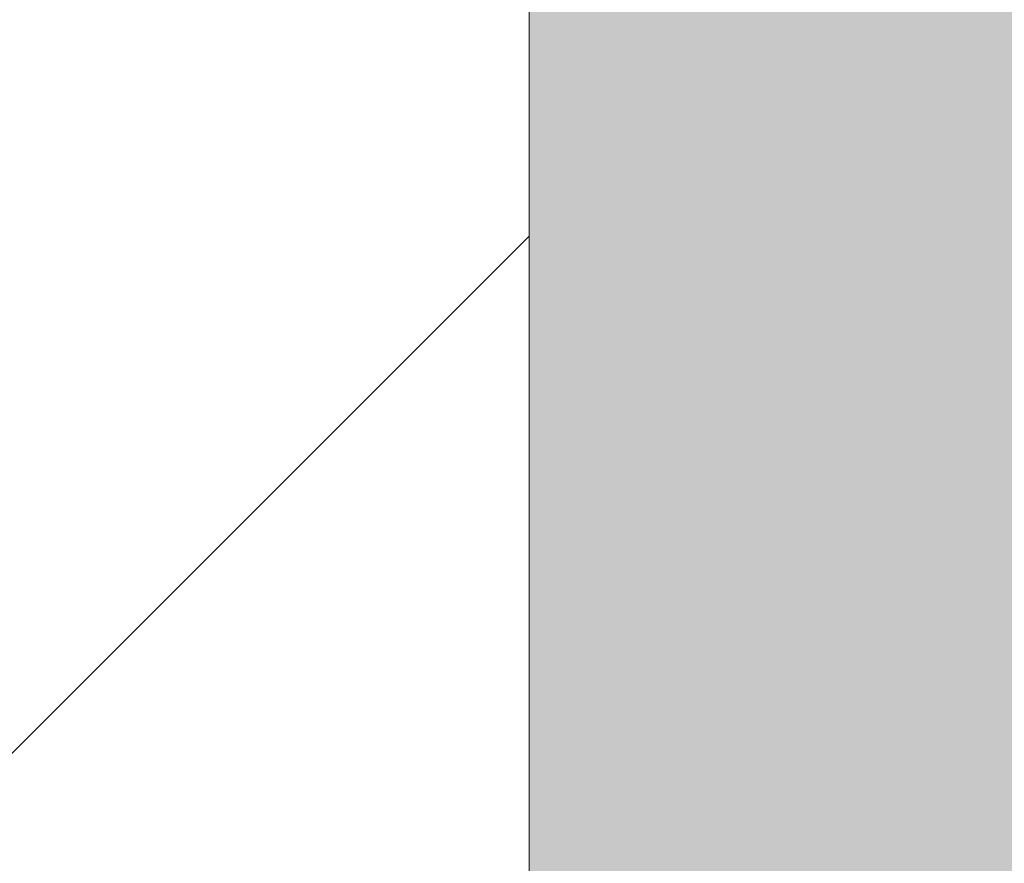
# Model space of a CAD drawing. Header units: millimetres. Extents: x -21522 to 77796, y -25697 to 15217.
# Tile 334 of 656: x -4325.75 to -4322.39, y 11838.31 to 11841.19. Entities that reach past the tile are written whole.
import ezdxf

# ---------------------------------------------------------------- set-up
doc = ezdxf.new("R2010")
doc.units = ezdxf.units.MM
doc.layers.add('A-WALL', color=113, linetype='Continuous', lineweight=13)
doc.layers.add('A-WALL-PATT', color=111, linetype='Continuous', lineweight=13)

msp = doc.modelspace()

# ---------------------------------------------------------------- hatches: boundary and pattern name
at = {"layer": 'A-WALL-PATT'}
h = msp.add_hatch(dxfattribs=at)
h.set_pattern_fill('FP_1', color=30, style=0, pattern_type=2)
h.set_pattern_definition([(45, (0, 0), (-112.2532, 112.2532), []), (45, (39.69, 0), (0, 224.5064), []), (45, (-39.69, 0), (0, 224.5064), [])])
h.paths.add_polyline_path([(-4324.0111, 85.9475), (-4324.0111, 181.7178), (-4339.0111, 181.7178), (-4339.0111, 85.9475)])
h.paths.add_polyline_path([(-4339.0111, 1741.7178), (-4324.0111, 1741.7178), (-4324.0111, 1980.488), (-4339.0111, 1980.488), (-4339.0111, 1781.7178)])
h.paths.add_polyline_path([(-4339.0111, 2042.488), (-4324.0111, 2042.488), (-4324.0111, 11540.9756), (-4339.0111, 11540.9756), (-4339.0111, 2176.2036)])
h.paths.add_polyline_path([(-4324.0111, 11585.9756), (-4324.0111, 11843.9756), (-4339.0111, 11843.9756), (-4338.6155, 11585.9756)])
h = msp.add_hatch(dxfattribs=at)
h.set_pattern_fill('FP_47', color=30, angle=-135, style=0, pattern_type=2)
h.set_pattern_definition([(315, (-4642.01, 5854.96), (177.7999, -88.8996), [15.715, -110.008]), (315, (-4564.224, 5821.624), (177.7999, -88.8996), [15.715, -110.008]), (315, (-4642.01, 5810.51), (177.7999, -88.8996), [15.715, -110.008]), (315, (-4564.22, 5777.174), (177.7999, -88.8996), [15.715, -110.008]), (341.565, (-4630.898, 5843.85), (355.59962, -88.89985), [35.141, -245.986]), (341.565, (-4597.56, 5832.736), (355.59962, -88.89985), [35.141, -245.986]), (341.565, (-4630.898, 5799.4), (355.59962, -88.89985), [35.141, -245.986]), (341.565, (-4597.56, 5788.286), (355.59962, -88.89985), [35.141, -245.986]), (45, (-4564.224, 5843.85), (-177.7999, -88.8996), [15.715, -110.008]), (45, (-4642.01, 5810.51), (-177.7999, -88.8996), [15.715, -110.008]), (45, (-4564.224, 5799.4), (-177.7999, -88.8996), [15.715, -110.008]), (45, (-4642.01, 5766.06), (-177.7999, -88.8996), [15.715, -110.008]), (18.435, (-4597.56, 5832.736), (-355.59962, -88.89985), [35.141, -245.986]), (18.435, (-4630.9, 5821.624), (-355.59962, -88.89985), [35.141, -245.986]), (18.435, (-4597.56, 5788.286), (-355.59962, -88.89985), [35.141, -245.986]), (18.435, (-4630.9, 5777.174), (-355.59962, -88.89985), [35.141, -245.986])])
h.paths.add_polyline_path([(-4276.0111, 133.9475), (-4276.0111, 181.7178), (-4324.0111, 181.7178), (-4324.0111, 133.9475)])
h.paths.add_polyline_path([(-4276.0111, 1741.7178), (-4276.0111, 1962.488), (-4324.0111, 1962.488), (-4324.0111, 1741.7178)])
h.paths.add_polyline_path([(-4324.0111, 2060.488), (-4276.0111, 2060.488), (-4276.0111, 11843.9756), (-4324.0111, 11843.9756), (-4324.0111, 11585.9756), (-4294.0111, 11585.9756), (-4294.0111, 11540.9756), (-4324.0111, 11540.9756), (-4324.0111, 2176.2036)])

# ---------------------------------------------------------------- linework, layer by layer
at = {"layer": 'A-WALL', "color": 30}
msp.add_line((-4324.0111, 11843.9756), (-4324.0111, 11585.9756), dxfattribs=at)

doc.saveas('drawing.dxf')
